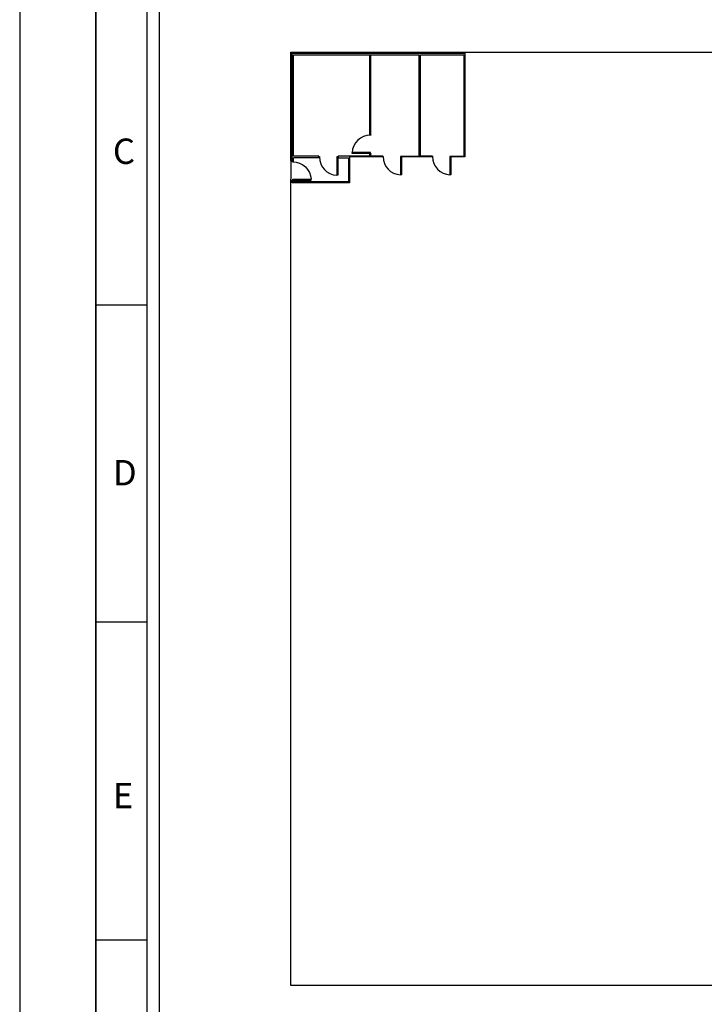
# Model space of a CAD drawing. Header units: millimetres. Extents: x -559 to 10735, y -2326 to 222.
# Tile 552 of 656: x 5154 to 5261, y -875 to -721. Entities that reach past the tile are written whole.
import ezdxf

# ---------------------------------------------------------------- set-up
doc = ezdxf.new("R2010")
doc.units = ezdxf.units.MM
doc.header["$LTSCALE"] = 4
for name, color, linetype in [('Extremos da Area Total', 253, 'Continuous'), ('Modelo', 251, 'Continuous'), ('Modificaçoes da Planta Baixa', 255, 'Continuous')]:
    doc.layers.add(name, color=color, linetype=linetype)

# ---------------------------------------------------------------- blocks, each defined once
blk = doc.blocks.new('AUD29D1S-flat-5-flat-1')
at = {"color": 9}
for p, q in [((0.265, 0), (0.239, 0)), ((0.239, 0), (0.239, -0.53)), ((0.265, 0), (0.265, -0.53)), ((0.265, -0.53), (0.239, -0.53))]:
    blk.add_line(p, q, dxfattribs=at)
blk.add_ellipse((0.265, 0), major_axis=(-0.375, 0.375), ratio=1, start_param=0.785398, end_param=2.307564, dxfattribs=at)
blk = doc.blocks.new('AUD29D1S-flat-3-flat-1')
at = {"color": 9}
for p, q in [((0.265, 0), (0.239, 0)), ((0.239, 0), (0.239, -0.53)), ((0.265, 0), (0.265, -0.53)), ((0.265, -0.53), (0.239, -0.53))]:
    blk.add_line(p, q, dxfattribs=at)
blk.add_ellipse((0.265, 0), major_axis=(-0.375, 0.375), ratio=1, start_param=0.785398, end_param=2.307564, dxfattribs=at)
blk = doc.blocks.new('AUD29D1S-flat-2-flat-1')
at = {"color": 9}
for p, q in [((0.265, 0), (0.239, 0)), ((0.239, 0), (0.239, -0.53)), ((0.265, 0), (0.265, -0.53)), ((0.265, -0.53), (0.239, -0.53))]:
    blk.add_line(p, q, dxfattribs=at)
blk.add_ellipse((0.265, 0), major_axis=(-0.375, 0.375), ratio=1, start_param=0.785398, end_param=2.307564, dxfattribs=at)
blk = doc.blocks.new('AUD29D1S-flat-1-flat-1')
at = {"color": 9}
for p, q in [((-0.53, -0.265), (-0.53, -0.239)), ((0, -0.239), (-0.53, -0.239)), ((0, -0.265), (-0.53, -0.265)), ((0, -0.265), (0, -0.239))]:
    blk.add_line(p, q, dxfattribs=at)
blk.add_ellipse((0, -0.265), major_axis=(-0.375, 0.375), ratio=1, start_param=-0.785398, end_param=0.736768, dxfattribs=at)

msp = doc.modelspace()

# ---------------------------------------------------------------- linework, layer by layer
at = {"layer": 'Extremos da Area Total'}
msp.add_line((5196.19, -743.4), (5196.19, -746.25), dxfattribs=at)
msp.add_lwpolyline([(5196.19, -743.4), (5196.19, -726.48), (5699, -726.48), (5699, -871.76), (5196.19, -871.76), (5196.19, -746.25)], dxfattribs=at)
at = {"layer": 'Modelo'}
for p, q in [((5165.83, -914.07), (5165.83, -617.48)), ((5165.83, -716.34), (5165.83, -815.21)), ((5165.83, -765.77), (5173.74, -765.77)), ((5173.74, -815.21), (5165.83, -815.21)), ((5165.83, -815.21), (5165.83, -914.07)), ((5165.83, -864.64), (5173.74, -864.64))]:
    msp.add_line(p, q, dxfattribs=at)
for points in [[(5153.96, -1012.94), (5741.22, -1012.94), (5741.22, -597.7), (5153.96, -597.7)], [(5173.74, -993.16), (5721.45, -993.16), (5721.45, -617.48), (5173.74, -617.48)], [(5719.47, -991.19), (5175.71, -991.19), (5175.71, -619.45), (5719.47, -619.45)]]:
    msp.add_lwpolyline(points, close=True, dxfattribs=at)
at = {"layer": 'Modificaçoes da Planta Baixa'}
for p, q in [((5208.46, -739.31), (5208.46, -726.88)), ((5208.64, -739.31), (5208.64, -726.88)), ((5216.17, -742.63), (5216.17, -726.88)), ((5216.35, -742.63), (5216.35, -726.88)), ((5208.47, -739.31), (5208.46, -739.31)), ((5208.46, -739.31), (5208.64, -739.31)), ((5200.52, -742.92), (5196.57, -742.92)), ((5196.57, -743.54), (5196.57, -742.92)), ((5200.52, -742.63), (5196.58, -742.63)), ((5200.52, -742.92), (5200.52, -742.63)), ((5203.46, -742.85), (5203.46, -742.92)), ((5203.55, -742.69), (5203.55, -742.63)), ((5203.55, -742.63), (5203.55, -742.92)), ((5208.46, -742.63), (5208.46, -742.33)), ((5208.46, -742.33), (5208.64, -742.33)), ((5208.64, -742.63), (5208.64, -742.33)), ((5213.46, -742.63), (5216.17, -742.63)), ((5221.08, -742.77), (5221.08, -742.84)), ((5221.17, -742.63), (5223.09, -742.63)), ((5196.57, -743.54), (5196.37, -743.54)), ((5196.47, -746.39), (5196.47, -746.25)), ((5196.57, -746.67), (5196.57, -746.39)), ((5196.57, -746.46), (5196.37, -746.46))]:
    msp.add_line(p, q, dxfattribs=at)
for points in [[(5196.37, -742.77), (5196.37, -742.77), (5196.37, -726.61), (5223.24, -726.61), (5223.24, -742.77), (5221.08, -742.77)], [(5196.58, -742.63), (5196.58, -726.88), (5216.17, -726.88)], [(5216.35, -726.88), (5223.09, -726.88), (5223.09, -742.63)], [(5205.32, -742.77), (5205.32, -746.82), (5196.37, -746.82), (5196.37, -746.39)], [(5196.37, -743.54), (5196.37, -742.77)], [(5203.55, -742.92), (5205.16, -742.92), (5205.16, -746.67), (5196.57, -746.67), (5196.57, -746.54)], [(5208.46, -742.63), (5203.55, -742.63)], [(5210.53, -742.77), (5205.32, -742.77)], [(5210.52, -742.63), (5208.64, -742.63)], [(5218.23, -742.77), (5213.24, -742.77)], [(5218.23, -742.63), (5216.35, -742.63)]]:
    msp.add_lwpolyline(points, dxfattribs=at)
for points in [[(5208.62, -739.31), (5208.62, -739.4), (5208.47, -739.4), (5208.47, -739.31)], [(5200.52, -742.7), (5200.61, -742.7), (5200.61, -742.85), (5200.52, -742.85)], [(5203.46, -742.69), (5203.55, -742.69), (5203.55, -742.85), (5203.46, -742.85)], [(5203.46, -742.69), (5203.55, -742.69), (5203.55, -742.85), (5203.46, -742.85)], [(5208.62, -742.25), (5208.62, -742.33), (5208.47, -742.33), (5208.47, -742.25)], [(5210.44, -742.63), (5210.52, -742.63), (5210.52, -742.77), (5210.44, -742.77)], [(5213.37, -742.63), (5213.46, -742.63), (5213.46, -742.77), (5213.37, -742.77)], [(5218.14, -742.63), (5218.23, -742.63), (5218.23, -742.77), (5218.14, -742.77)], [(5221.08, -742.63), (5221.17, -742.63), (5221.17, -742.77), (5221.08, -742.77)], [(5196.57, -743.47), (5196.37, -743.47), (5196.37, -743.47), (5196.57, -743.47)], [(5196.57, -746.39), (5196.37, -746.39), (5196.37, -746.39), (5196.57, -746.39)]]:
    msp.add_lwpolyline(points, close=True, dxfattribs=at)

# ---------------------------------------------------------------- block references
at = {"layer": 'Modificaçoes da Planta Baixa', "xscale": 5.376215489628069, "yscale": 5.376215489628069, "zscale": 5.376215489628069}
for name, p in [('AUD29D1S-flat-1-flat-1', (5208.55, -740.82)), ('AUD29D1S-flat-5-flat-1', (5202.04, -742.77)), ('AUD29D1S-flat-2-flat-1', (5211.95, -742.7)), ('AUD29D1S-flat-3-flat-1', (5219.65, -742.7))]:
    msp.add_blockref(name, p, dxfattribs=at)
at = {"layer": 'Modificaçoes da Planta Baixa', "xscale": -5.376215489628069, "yscale": 5.376215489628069, "zscale": 5.376215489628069, "rotation": 90}
msp.add_blockref('AUD29D1S-flat-2-flat-1', (5196.47, -744.96), dxfattribs=at)

# ---------------------------------------------------------------- texts
at = {"layer": 'Modelo', "char_height": 3.95, "attachment_point": 1}
for s, insert in [('C', (5168.47, -739.91)), ('D', (5168.47, -789.95)), ('E', (5168.47, -840.2))]:
    msp.add_mtext_dynamic_manual_height_columns(s, width=54.2922, gutter_width=19.77, heights=[0], dxfattribs=dict(at, insert=insert))

doc.saveas('drawing.dxf')
